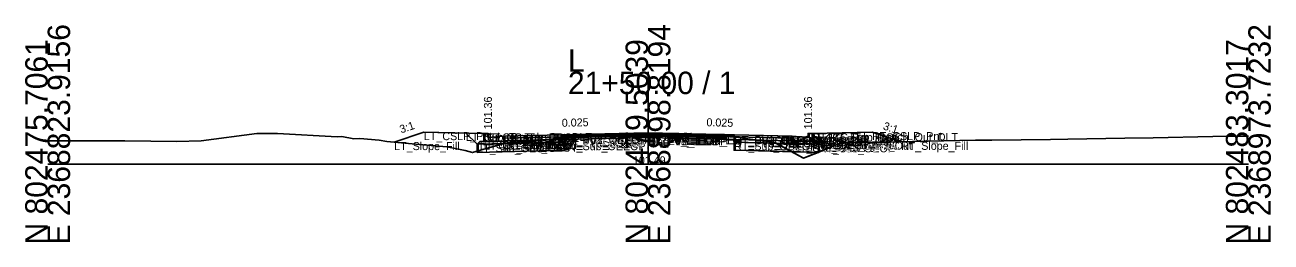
# Model space of a CAD drawing. Extents: x -26 to 8153, y -10 to 9520.
# Drawn here: x 997.2 to 1152.8, y 3490.3 to 3517.4 of the extents above; entities that cross this region are included whole.
import ezdxf

# ---------------------------------------------------------------- set-up
doc = ezdxf.new("R2010")
doc.units = 0
for name, color, linetype in [('Exist CMT Pavement', 7, 'Continuous'), ('Exist Cross Section Cell', 7, 'Continuous'), ('Exist XS Center Line Elevation Label', 7, 'Continuous'), ('Exist XS Ground Line', 7, 'Continuous'), ('Prop CMT Conc Surface', 7, 'Continuous'), ('Prop CMT Concrete Structures', 7, 'Continuous'), ('Prop CMT Pvmt Course 1', 7, 'Continuous'), ('Prop CMT Pvmt Course 1 CG', 7, 'Continuous'), ('Prop CMT Pvmt Course 1 Wedge', 7, 'Continuous'), ('Prop CMT Pvmt Course 2', 7, 'Continuous'), ('Prop CMT Pvmt Course 2 Wedge', 7, 'Continuous'), ('Prop CMT Pvmt Course 3', 7, 'Continuous'), ('Prop CMT Pvmt Course 3 Wedge', 7, 'Continuous'), ('Prop CMT Pvmt Surface', 7, 'Continuous'), ('Prop CMT Pvmt Wedge Surface 1', 7, 'Continuous'), ('Prop CMT Pvmt Wedge Surface 2', 7, 'Continuous'), ('Prop CMT Pvmt Wedge Surface 3', 7, 'Continuous'), ('Prop CMT Shallow Undercut', 7, 'Continuous'), ('Prop CMT Shallow Undercut Boundary', 7, 'Continuous'), ('Prop CMT Slope Grass', 7, 'Continuous'), ('Prop CMT Subgrade Earthwork', 7, 'Continuous'), ('Prop XS Earthwork Shape', 7, 'Continuous'), ('Prop XS Hydro Elevations', 7, 'Continuous'), ('Prop XS SE Text', 7, 'Continuous'), ('Prop XS Side Slope Text', 7, 'Continuous'), ('Prop XS Subgrade Earthwork', 7, 'Continuous'), ('Scratch_Level_2', 7, 'Continuous'), ('Scratch_Level_6', 7, 'Continuous')]:
    doc.layers.add(name, color=color, linetype=linetype)

msp = doc.modelspace()

# ---------------------------------------------------------------- linework, layer by layer
at = {"layer": 'Exist CMT Pavement'}
for p, q in [((1064.52, 3503.28), (1067.34, 3503.37)), ((1067.34, 3503.37), (1074.55, 3503.49)), ((1074.55, 3503.49), (1075, 3503.49)), ((1075, 3503.49), (1079.57, 3503.5)), ((1079.57, 3503.5), (1085.24, 3503.43))]:
    msp.add_line(p, q, dxfattribs=at)
at = {"layer": 'Exist Cross Section Cell'}
for p, q in [((1075, 3500), (1075, 3511.55)), ((1000, 3500), (1075, 3500)), ((1075, 3500), (1150, 3500))]:
    msp.add_line(p, q, dxfattribs=at)
at = {"layer": 'Exist XS Ground Line'}
for p, q in [((1000, 3502.93), (1006.12, 3502.93)), ((1006.12, 3502.93), (1009.64, 3502.92)), ((1009.64, 3502.92), (1016.13, 3502.84)), ((1016.13, 3502.84), (1019.17, 3502.91)), ((1019.17, 3502.91), (1026.14, 3503.84)), ((1026.14, 3503.84), (1028.7, 3503.85)), ((1028.7, 3503.85), (1036.16, 3503.41)), ((1036.16, 3503.41), (1036.73, 3503.46)), ((1036.73, 3503.46), (1038.24, 3503.16)), ((1038.24, 3503.16), (1038.98, 3503.22)), ((1038.98, 3503.22), (1041.41, 3503)), ((1041.41, 3503), (1042.36, 3502.86)), ((1042.36, 3502.86), (1046.91, 3502.42)), ((1057, 3502.59), (1059.84, 3502.89)), ((1059.84, 3502.89), (1064.52, 3503.28)), ((1064.52, 3503.28), (1067.34, 3503.37)), ((1067.34, 3503.37), (1074.55, 3503.49)), ((1074.55, 3503.49), (1075, 3503.49)), ((1075, 3503.49), (1079.57, 3503.5)), ((1079.57, 3503.5), (1085.24, 3503.43)), ((1085.24, 3503.43), (1085.76, 3503.43)), ((1085.76, 3503.43), (1086.82, 3503.25)), ((1086.82, 3503.25), (1090.74, 3502.78)), ((1105.27, 3502.78), (1108.06, 3502.83)), ((1108.06, 3502.83), (1115.91, 3503)), ((1115.91, 3503), (1117.96, 3503)), ((1117.96, 3503), (1125.3, 3503.11)), ((1125.3, 3503.11), (1127.43, 3503.12)), ((1127.43, 3503.12), (1134.55, 3503.27)), ((1134.55, 3503.27), (1138.09, 3503.29)), ((1138.09, 3503.29), (1145.55, 3503.48)), ((1145.55, 3503.48), (1148.28, 3503.5)), ((1148.28, 3503.5), (1150, 3503.51)), ((1046.91, 3502.42), (1049.87, 3502.16)), ((1049.87, 3502.16), (1052.16, 3501.74)), ((1052.16, 3501.74), (1053.08, 3501.47)), ((1053.08, 3501.47), (1053.92, 3501.73)), ((1053.92, 3501.73), (1057, 3502.59)), ((1090.74, 3502.78), (1094.42, 3500.75)), ((1094.42, 3500.75), (1098.58, 3502.45)), ((1098.58, 3502.45), (1099.33, 3502.74)), ((1099.33, 3502.74), (1099.72, 3502.7)), ((1099.72, 3502.7), (1100.12, 3502.72)), ((1100.12, 3502.72), (1103.12, 3502.75)), ((1103.12, 3502.75), (1105.27, 3502.78))]:
    msp.add_line(p, q, dxfattribs=at)
at = {"layer": 'Prop CMT Conc Surface'}
for points in [[(1055, 3503.36), (1055, 3503.86), (1054.5, 3503.86)], [(1057, 3503.49), (1055, 3503.36)], [(1093, 3503.49), (1095, 3503.36)], [(1095, 3503.36), (1095, 3503.86), (1095.5, 3503.86)]]:
    msp.add_lwpolyline(points, dxfattribs=at)
at = {"layer": 'Prop CMT Concrete Structures'}
for points in [[(1057, 3503.49), (1055, 3503.36), (1055, 3503.86), (1054.5, 3503.86)], [(1054.5, 3503.86), (1054.5, 3502.84), (1057, 3502.9)], [(1057, 3502.9), (1057, 3503.49)], [(1093, 3503.49), (1095, 3503.36), (1095, 3503.86), (1095.5, 3503.86)], [(1095.5, 3503.86), (1095.5, 3502.84), (1093, 3502.9)], [(1093, 3502.9), (1093, 3503.49)]]:
    msp.add_lwpolyline(points, dxfattribs=at)
at = {"layer": 'Prop CMT Pvmt Course 1'}
for points in [[(1075, 3503.94), (1057, 3503.49)], [(1057, 3503.49), (1057, 3503.24)], [(1057, 3503.24), (1064.52, 3503.42)], [(1064.52, 3503.55), (1075, 3503.81)], [(1064.52, 3503.42), (1064.52, 3503.55)], [(1075, 3503.69), (1075, 3503.94)], [(1075, 3503.94), (1093, 3503.49)], [(1075, 3503.69), (1075, 3503.94)], [(1075, 3503.81), (1075, 3503.69), (1075, 3503.69)], [(1085.76, 3503.54), (1075, 3503.81)], [(1075, 3503.81), (1075, 3503.69), (1075, 3503.69)], [(1085.76, 3503.42), (1085.76, 3503.54)], [(1093, 3503.24), (1085.76, 3503.42)], [(1093, 3503.49), (1093, 3503.24)]]:
    msp.add_lwpolyline(points, dxfattribs=at)
at = {"layer": 'Prop CMT Pvmt Course 1 CG'}
for points in [[(1057, 3502.9), (1054, 3502.83), (1053.66, 3502.49)], [(1057, 3502.57), (1057, 3502.9)], [(1093, 3502.9), (1096, 3502.83), (1096.34, 3502.49)], [(1093, 3502.57), (1093, 3502.9)], [(1053.66, 3502.49), (1057, 3502.57)], [(1096.34, 3502.49), (1093, 3502.57)]]:
    msp.add_lwpolyline(points, dxfattribs=at)
at = {"layer": 'Prop CMT Pvmt Course 1 Wedge'}
for points in [[(1075, 3503.81), (1064.52, 3503.55)], [(1075, 3503.81), (1085.76, 3503.54)]]:
    msp.add_lwpolyline(points, dxfattribs=at)
at = {"layer": 'Prop CMT Pvmt Course 2'}
for points in [[(1064.52, 3503.42), (1057, 3503.24)], [(1057, 3503.24), (1057, 3502.91)], [(1057, 3502.91), (1064.52, 3503.09)], [(1064.52, 3503.09), (1064.52, 3503.42)], [(1085.76, 3503.09), (1085.76, 3503.42)], [(1085.76, 3503.42), (1093, 3503.24)], [(1093, 3502.91), (1085.76, 3503.09)], [(1093, 3503.24), (1093, 3502.91)]]:
    msp.add_lwpolyline(points, dxfattribs=at)
at = {"layer": 'Prop CMT Pvmt Course 2 Wedge'}
for points in [[(1075, 3503.69), (1064.52, 3503.42)], [(1075, 3503.69), (1085.76, 3503.42)]]:
    msp.add_lwpolyline(points, dxfattribs=at)
at = {"layer": 'Prop CMT Pvmt Course 3'}
for points in [[(1064.52, 3503.09), (1057, 3502.91)], [(1057, 3502.91), (1057, 3502.57)], [(1064.52, 3502.76), (1064.52, 3503.09)], [(1085.76, 3503.09), (1093, 3502.91)], [(1085.76, 3502.75), (1085.76, 3503.09)], [(1093, 3502.91), (1093, 3502.57)], [(1057, 3502.57), (1064.52, 3502.76)], [(1093, 3502.57), (1085.76, 3502.75)]]:
    msp.add_lwpolyline(points, dxfattribs=at)
at = {"layer": 'Prop CMT Pvmt Course 3 Wedge'}
for points in [[(1075, 3503.36), (1064.52, 3503.09)], [(1075, 3503.36), (1085.76, 3503.09)]]:
    msp.add_lwpolyline(points, dxfattribs=at)
at = {"layer": 'Prop CMT Pvmt Surface'}
for points in [[(1075, 3503.94), (1057, 3503.49)], [(1075, 3503.94), (1093, 3503.49)]]:
    msp.add_lwpolyline(points, dxfattribs=at)
at = {"layer": 'Prop CMT Pvmt Wedge Surface 1'}
for points in [[(1057, 3503.24), (1057, 3503.49)], [(1064.52, 3503.42), (1057, 3503.24)], [(1075, 3503.81), (1064.52, 3503.55)], [(1064.52, 3503.55), (1064.52, 3503.42)], [(1075, 3503.81), (1085.76, 3503.54)], [(1085.76, 3503.54), (1085.76, 3503.42)], [(1085.76, 3503.42), (1093, 3503.24)], [(1093, 3503.24), (1093, 3503.49)]]:
    msp.add_lwpolyline(points, dxfattribs=at)
at = {"layer": 'Prop CMT Pvmt Wedge Surface 2'}
for points in [[(1075, 3503.69), (1057, 3503.24)], [(1057, 3503.24), (1057, 3503.49)], [(1075, 3503.69), (1093, 3503.24)], [(1093, 3503.24), (1093, 3503.49)]]:
    msp.add_lwpolyline(points, dxfattribs=at)
at = {"layer": 'Prop CMT Pvmt Wedge Surface 3'}
for points in [[(1057, 3502.91), (1057, 3503.49)], [(1075, 3503.36), (1057, 3502.91)], [(1075, 3503.36), (1093, 3502.91)], [(1093, 3502.91), (1093, 3503.49)]]:
    msp.add_lwpolyline(points, dxfattribs=at)
at = {"layer": 'Prop CMT Shallow Undercut'}
for points in [[(1053.66, 3501.65), (1053.92, 3501.73), (1056.92, 3502.57), (1064.52, 3502.76), (1064.52, 3501.76), (1053.66, 3501.49)], [(1085.76, 3502.75), (1085.76, 3501.75), (1092.92, 3501.58), (1091.03, 3502.62)], [(1096.34, 3501.53), (1096.34, 3501.49), (1096.25, 3501.49)]]:
    msp.add_lwpolyline(points, close=True, dxfattribs=at)
at = {"layer": 'Prop CMT Shallow Undercut Boundary'}
for p, q in [((1053.66, 3502.49), (1064.52, 3502.76)), ((1053.66, 3502.49), (1053.66, 3501.49)), ((1053.66, 3501.49), (1064.52, 3501.76)), ((1064.52, 3502.76), (1064.52, 3501.76)), ((1085.76, 3502.75), (1085.76, 3501.75)), ((1085.76, 3502.75), (1096.34, 3502.49)), ((1085.76, 3501.75), (1096.34, 3501.49)), ((1096.34, 3502.49), (1096.34, 3501.49))]:
    msp.add_line(p, q, dxfattribs=at)
at = {"layer": 'Prop CMT Slope Grass'}
for points in [[(1054.5, 3503.86), (1047, 3504.01), (1043.29, 3502.77)], [(1095.5, 3503.86), (1103, 3504.01), (1106.61, 3502.8)]]:
    msp.add_lwpolyline(points, dxfattribs=at)
at = {"layer": 'Prop CMT Subgrade Earthwork'}
for points in [[(1057, 3502.57), (1053.66, 3502.49), (1052.25, 3503.9)], [(1064.52, 3502.76), (1064.53, 3503.28)], [(1085.76, 3502.75), (1085.75, 3503.43)], [(1093, 3502.57), (1096.34, 3502.49), (1097.75, 3503.9)], [(1064.52, 3502.76), (1057, 3502.57)], [(1085.76, 3502.75), (1093, 3502.57)]]:
    msp.add_lwpolyline(points, dxfattribs=at)
at = {"layer": 'Prop XS Earthwork Shape'}
for points in [[(1043.29, 3502.77), (1046.91, 3502.42), (1049.87, 3502.16), (1052.16, 3501.74), (1053.08, 3501.47), (1053.66, 3501.65), (1053.66, 3502.49), (1052.25, 3503.9), (1047, 3504.01)], [(1057, 3502.59), (1059.84, 3502.89), (1064.52, 3503.28), (1064.53, 3503.28), (1064.52, 3502.76), (1057, 3502.57), (1056.92, 3502.57)], [(1085.76, 3502.75), (1091.03, 3502.62), (1090.74, 3502.78), (1086.82, 3503.25), (1085.76, 3503.43), (1085.75, 3503.43)], [(1099.72, 3502.7), (1100.12, 3502.72), (1103.12, 3502.75), (1105.27, 3502.78), (1106.61, 3502.8), (1103, 3504.01), (1097.75, 3503.9), (1096.34, 3502.49), (1096.34, 3501.53), (1098.58, 3502.45), (1099.33, 3502.74)], [(1053.66, 3501.65), (1053.66, 3501.49), (1064.52, 3501.76), (1064.52, 3502.76), (1057, 3502.57), (1056.92, 3502.57), (1053.92, 3501.73)], [(1053.66, 3502.49), (1053.66, 3501.65), (1053.92, 3501.73), (1056.92, 3502.57)], [(1085.76, 3502.75), (1091.03, 3502.62), (1092.92, 3501.58), (1085.76, 3501.75)], [(1096.25, 3501.49), (1096.34, 3501.53), (1096.34, 3502.49), (1093, 3502.57), (1091.03, 3502.62), (1092.92, 3501.58)], [(1092.92, 3501.58), (1094.42, 3500.75), (1096.25, 3501.49)], [(1096.25, 3501.49), (1096.34, 3501.49), (1096.34, 3501.53)]]:
    msp.add_lwpolyline(points, close=True, dxfattribs=at)
at = {"layer": 'Prop XS Subgrade Earthwork'}
for p, q in [((1053.66, 3502.49), (1064.52, 3502.76)), ((1085.76, 3502.75), (1096.34, 3502.49))]:
    msp.add_line(p, q, dxfattribs=at)
at = {"layer": 'Scratch_Level_6'}
for points in [[(1053.66, 3501.65), (1053.92, 3501.73), (1056.92, 3502.57), (1064.52, 3502.76), (1064.52, 3501.76), (1053.66, 3501.49)], [(1085.76, 3502.75), (1085.76, 3501.75), (1092.92, 3501.58), (1091.03, 3502.62)], [(1096.34, 3501.53), (1096.34, 3501.49), (1096.25, 3501.49)]]:
    msp.add_lwpolyline(points, close=True, dxfattribs=at)

# ---------------------------------------------------------------- texts
at = {"layer": 'Exist Cross Section Cell'}
for s, p in [('E 2368823.9156', (1002.8, 3490)), ('E 2368898.8194', (1077.8, 3490)), ('E 2368973.7232', (1152.8, 3490)), ('N 802475.7061', (1000, 3490)), ('N 802479.5039', (1075, 3490)), ('N 802483.3017', (1150, 3490))]:
    msp.add_text(s, height=2.8, rotation=90, dxfattribs=at).set_placement(p)
for s, p in [('L', (1065, 3511.55)), ('21+50.00 / 1', (1065, 3508.75))]:
    msp.add_text(s, height=2.8, dxfattribs=at).set_placement(p)
at = {"layer": 'Exist XS Center Line Elevation Label'}
msp.add_text('101.49', height=1, dxfattribs=at).set_placement((1073.11, 3499.99))
at = {"layer": 'Prop XS Hydro Elevations'}
for p in [(1055.5, 3504.36), (1095.5, 3504.36)]:
    msp.add_text('101.36', height=1, rotation=90, dxfattribs=at).set_placement(p)
at = {"layer": 'Prop XS SE Text'}
for rotation, p in [(1.4321, (1064.24, 3504.67)), (358.5679, (1082.29, 3504.75))]:
    msp.add_text('0.025', height=1, rotation=rotation, dxfattribs=at).set_placement(p)
at = {"layer": 'Prop XS Side Slope Text'}
for rotation, p in [(18.4349, (1044.16, 3503.85)), (341.5651, (1104.29, 3504.37))]:
    msp.add_text('3:1', height=1, rotation=rotation, dxfattribs=at).set_placement(p)
at = {"layer": 'Scratch_Level_2'}
for s, p in [('LT_CSLP_Pnt', (1047, 3503.01)), ('LT_Sub_Trench_Out_DLT', (1052.25, 3502.9)), ('LT_CG1_Shelf_Out', (1054, 3501.83)), ('LT_CG_Top_BOC', (1054.5, 3502.86)), ('LT_CG_Bot_BOC', (1054.5, 3501.84)), ('LT_CG_Top_Face', (1055, 3502.86)), ('LT_CG_Top_Gut', (1055, 3502.36)), ('LT_PV1_OEOT', (1057, 3502.49)), ('LT_PV2_OEOT', (1057, 3502.24)), ('LT_PV3_OEOT', (1057, 3501.91)), ('LT_CG_Bot_IE', (1057, 3501.9)), ('LT_PV1_OEEOP', (1064.52, 3502.55)), ('LT_PV2_OEEOP', (1064.52, 3502.42)), ('LT_PV_OEEOP_EG', (1064.52, 3502.28)), ('LT_PV3_OEEOP', (1064.52, 3502.09)), ('LT_PV_Sub_Tie_Out', (1064.53, 3502.28)), ('PV1_PGL', (1075, 3502.94)), ('RT_PV1_IEEOP', (1075, 3502.81)), ('LT_PV1_IEEOP', (1075, 3502.81)), ('RT_PV2_IEEOP', (1075, 3502.69)), ('LT_PV2_IEEOP', (1075, 3502.69)), ('PV2_PGL', (1075, 3502.69)), ('RT_PV_IEEOP_EG', (1075, 3502.49)), ('LT_PV_IEEOP_EG', (1075, 3502.49)), ('RT_PV3_IEEOP', (1075, 3502.36)), ('LT_PV3_IEEOP', (1075, 3502.36)), ('RT_PV_Sub_Tie_Out', (1085.75, 3502.43)), ('RT_PV1_OEEOP', (1085.76, 3502.54)), ('RT_PV_OEEOP_EG', (1085.76, 3502.43)), ('RT_PV2_OEEOP', (1085.76, 3502.42)), ('RT_PV3_OEEOP', (1085.76, 3502.09)), ('RT_PV1_OEOT', (1093, 3502.49)), ('RT_PV2_OEOT', (1093, 3502.24)), ('RT_PV3_OEOT', (1093, 3501.91)), ('RT_CG_Bot_IE', (1093, 3501.9)), ('RT_CG_Top_Face', (1095, 3502.86)), ('RT_CG_Top_Gut', (1095, 3502.36)), ('RT_CG_Top_BOC', (1095.5, 3502.86)), ('RT_CG_Bot_BOC', (1095.5, 3501.84)), ('RT_CG1_Shelf_Out', (1096, 3501.83)), ('RT_Sub_Trench_Out_DLT', (1097.75, 3502.9)), ('RT_CSLP_Pnt', (1103, 3503.01)), ('RT_Slope_Fill', (1106.61, 3501.8)), ('LT_Slope_Fill', (1043.29, 3501.77)), ('LT_Sub_OEOP', (1053.66, 3501.49)), ('LT_Sub_OEOT', (1057, 3501.57)), ('LT_Sub_OEEOP', (1064.52, 3501.76)), ('RT_Sub_OEEOP', (1085.76, 3501.75)), ('RT_Sub_OEOT', (1093, 3501.57)), ('RT_Sub_OEOP', (1096.34, 3501.49))]:
    msp.add_text(s, height=1, dxfattribs=at).set_placement(p)

doc.saveas('drawing.dxf')
